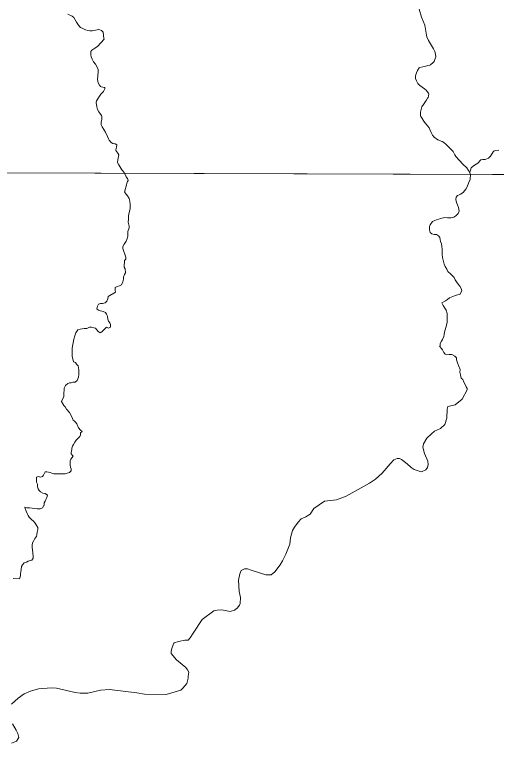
# Model space of a CAD drawing. Extents: x 553962 to 842807, y 8883888 to 9032388.
# Drawn here: x 608778 to 611434, y 8906736 to 8910758 of the extents above; entities that cross this region are included whole.
import ezdxf

# ---------------------------------------------------------------- set-up
doc = ezdxf.new("R2010")
doc.units = 0
doc.header["$LTSCALE"] = 150
doc.layers.add('6', color=7, linetype='Continuous', lineweight=13)

msp = doc.modelspace()

# ---------------------------------------------------------------- linework, layer by layer
at = {"layer": '6'}
msp.add_line((574653.9, 8910009.3), (626625.7, 8909822.1), dxfattribs=at)
for points in [[(611008.3, 8910787.2), (611020.4, 8910744.3), (611039.7, 8910700.2), (611048.2, 8910644.8), (611051, 8910634.8), (611058.5, 8910614.7), (611086.6, 8910568.8), (611093.7, 8910555.1), (611095.3, 8910549.7), (611099.8, 8910526.1), (611096.9, 8910515.9), (611089.9, 8910499.1), (611085.6, 8910493.7), (611070.6, 8910482.1), (611066.8, 8910480.3), (611055.6, 8910477.7), (611045.1, 8910473.9), (611011.1, 8910466.8), (611008.7, 8910465.7), (610998, 8910450.3), (610992.4, 8910436.9), (610987.5, 8910421), (610987.1, 8910410.4), (610987.7, 8910406.5), (610992.3, 8910393.3), (611000.7, 8910379.2), (611012.2, 8910367.5), (611036.4, 8910349.4), (611045.6, 8910341.6), (611052.6, 8910334.1), (611059.3, 8910324.5), (611060.3, 8910321.7), (611060.2, 8910308.8)], [(609072.2, 8910760.8), (609095.4, 8910750.2), (609105.1, 8910741.9), (609118.6, 8910717.2), (609126.2, 8910705.2), (609136.3, 8910692.2), (609141.4, 8910687.8), (609153.5, 8910681.2), (609169.5, 8910674.4), (609181.5, 8910670.5), (609193.4, 8910668), (609206.1, 8910668.1), (609242.7, 8910675.9), (609247.7, 8910675.1), (609257.8, 8910670.7), (609265.7, 8910661.6), (609271, 8910627), (609272.4, 8910623.1)], [(609272.4, 8910623.1), (609234.7, 8910582.3), (609220.7, 8910573.8), (609204.7, 8910562.3), (609199, 8910554.3), (609197.7, 8910550.6), (609198.1, 8910537), (609201.1, 8910525.1), (609205.5, 8910512.3), (609213.4, 8910498.6), (609223.9, 8910484.2), (609230.7, 8910473), (609238, 8910456.1), (609239.1, 8910442.2), (609235.5, 8910399.6), (609239.2, 8910382.2), (609245.4, 8910368.8), (609252.6, 8910361.7), (609256.2, 8910360), (609273.7, 8910355.5), (609275.3, 8910354.4), (609276, 8910352.4), (609275, 8910348.2), (609268.4, 8910335.1), (609254.4, 8910319.4), (609229.8, 8910282.4), (609228.4, 8910274.3), (609231, 8910250.4), (609235.7, 8910235.9), (609241.9, 8910223.1), (609258, 8910201.2), (609259.2, 8910198.4), (609259.6, 8910192.7), (609258.8, 8910181.5), (609255.4, 8910165.4), (609255.1, 8910155.1), (609256, 8910151), (609261.1, 8910139.1), (609278.7, 8910111.1), (609291.1, 8910086.2), (609295.2, 8910074.2), (609300, 8910066.1), (609310.2, 8910053.7), (609320.2, 8910048.6), (609333.4, 8910045.8), (609342, 8910040.3), (609339.6, 8910027.6), (609335.6, 8910013.1), (609336.8, 8910009.9), (609347.5, 8909995.4), (609352, 8909985), (609346.9, 8909957.9), (609346.1, 8909943.5), (609352, 8909929.9), (609368.5, 8909903.4), (609381.6, 8909888.6), (609393.2, 8909863.9)], [(611060.2, 8910308.8), (611057.4, 8910300.8), (611054.4, 8910298.5), (611046.6, 8910285.5), (611030.9, 8910263.1), (611023.2, 8910249.3), (611015.3, 8910220.4), (611015.2, 8910201.4), (611016.6, 8910197.1), (611036.5, 8910165.9), (611054.7, 8910144.9), (611063.1, 8910133.9), (611067.4, 8910125.4), (611073.2, 8910109.1), (611082, 8910092.9), (611090.8, 8910083), (611110.4, 8910067.4), (611133.8, 8910058.6), (611144, 8910052.7), (611157.5, 8910042.4), (611169.2, 8910030), (611186.3, 8910013.8), (611194.4, 8910003.1), (611204, 8909985.4), (611210.4, 8909975.9), (611248.4, 8909934.7), (611271, 8909913.5), (611280, 8909899.8), (611291.5, 8909879.6), (611289.1, 8909849.2)], [(611446.7, 8910011.9), (611427.2, 8910008.8), (611419.5, 8910005.6), (611416.2, 8910001.8), (611400.4, 8909978.5), (611389.7, 8909967.4), (611381, 8909962.9)], [(611381, 8909962.9), (611381, 8909962.9), (611371.6, 8909960.1), (611358.4, 8909959.3), (611348, 8909957.2), (611340.7, 8909950.8), (611336.7, 8909944.5), (611330.4, 8909938.8), (611313.2, 8909928.9), (611296.1, 8909915.8), (611294.6, 8909913.1), (611291.4, 8909900.3), (611286.2, 8909889)], [(609393.2, 8909863.9), (609400.7, 8909854.2), (609403.4, 8909843.7), (609399.8, 8909838.6), (609396.5, 8909828.5), (609394.8, 8909817.8), (609392, 8909806.6), (609389.9, 8909800), (609386.6, 8909787.8), (609385, 8909782.3), (609384.4, 8909778.8)], [(611289.1, 8909849.2), (611279.8, 8909829.9), (611271.5, 8909809.6), (611265.3, 8909796.3), (611251, 8909778.1), (611235.7, 8909768.8), (611228.5, 8909765), (611218.3, 8909761), (611211.3, 8909752.6), (611210, 8909739.7), (611214, 8909722.3), (611219, 8909710.1), (611224, 8909695.8), (611227.9, 8909675.4), (611222.7, 8909662.2), (611210.4, 8909649), (611198.2, 8909641.9), (611184.9, 8909639), (611174.7, 8909639), (611163.5, 8909639.1), (611149.3, 8909639.2), (611124.9, 8909635.3), (611115.7, 8909631.2), (611103.5, 8909627.2), (611094.3, 8909623.2), (611082, 8909617.2), (611068.7, 8909598.9), (611064.5, 8909589.8), (611064.4, 8909571.5), (611068.4, 8909558.2), (611077.5, 8909550), (611090.7, 8909546.9), (611103.9, 8909546.8), (611114, 8909539.6), (611122.1, 8909529.4), (611124.1, 8909519.2), (611125, 8909506.9), (611131, 8909495.7), (611131.9, 8909481.4), (611134.9, 8909464.1), (611134.8, 8909452.9), (611134.7, 8909438.6), (611136.6, 8909420.3), (611142.6, 8909397.8), (611146.5, 8909383.6), (611151.5, 8909370.3), (611159.6, 8909356), (611166.6, 8909342.7), (611181.7, 8909327.3), (611190.8, 8909319.1), (611199.9, 8909308.9), (611206.9, 8909296.6), (611214, 8909285.4), (611223.1, 8909273.1), (611232.1, 8909260.8), (611240.2, 8909249.6), (611243.1, 8909235.3), (611243.1, 8909235.3)], [(609384.4, 8909778.8), (609393.9, 8909769.1), (609401, 8909758.9), (609410, 8909744.6), (609413, 8909729.3), (609415.9, 8909712), (609415.8, 8909701.8), (609415.8, 8909688.6), (609409.5, 8909668.2), (609405.3, 8909649.9), (609405.2, 8909631.6), (609405.1, 8909614.3), (609410, 8909592.8), (609409.9, 8909582.7), (609401.7, 8909563.4), (609401.6, 8909549.1), (609401.5, 8909537.9), (609397.3, 8909518.6), (609393.2, 8909509.4), (609381.8, 8909493.2), (609374.6, 8909480), (609375.6, 8909468.8), (609391.5, 8909420.8), (609391.5, 8909410.7), (609383.3, 8909403.6), (609383.2, 8909393.4), (609383.1, 8909377.1), (609383, 8909366.9), (609388, 8909356.7), (609388.9, 8909334.3), (609383.7, 8909325.1), (609378.6, 8909310.9), (609378.5, 8909299.7), (609374.3, 8909285.5), (609367.1, 8909268.2), (609356.9, 8909263.2), (609343.6, 8909259.2), (609332.4, 8909255.2), (609332.3, 8909238.9), (609334.2, 8909227.7), (609335.1, 8909227)], [(609334.2, 8909227.7), (609293.4, 8909205.5), (609291.3, 8909191.3), (609286.1, 8909179.1), (609276.9, 8909168.9), (609262.6, 8909166), (609252.4, 8909166.1), (609240.2, 8909162.1), (609235, 8909150.9), (609230.9, 8909136.6), (609241, 8909129.4), (609252.2, 8909125.3), (609266.4, 8909121.2), (609278.5, 8909116), (609284.6, 8909107.8), (609290.6, 8909095.5), (609291.5, 8909080.2), (609295.5, 8909068), (609302.6, 8909059.8), (609307.6, 8909049.6), (609307.5, 8909036.4), (609296.2, 8909029.3), (609285.1, 8909035.5), (609275.9, 8909026.4), (609268.7, 8909018.3), (609258.5, 8909010.2), (609249.3, 8909005.2), (609239.2, 8909011.3), (609232.1, 8909020.5), (609225, 8909029.7), (609214.9, 8909032.9), (609202.7, 8909036), (609190.5, 8909035), (609176.2, 8909028), (609161, 8909028.1), (609150.8, 8909027.1), (609139.6, 8909024.2), (609127.3, 8909021.2), (609116.5, 8909003.6), (609109.8, 8908987.9), (609109.8, 8908987.9), (609105.3, 8908969.3), (609096.4, 8908920.9)], [(611243.1, 8909235.3), (611232, 8909216.1), (611218.8, 8909213.2), (611203.5, 8909209.2), (611193.3, 8909204.1), (611174.9, 8909197.1), (611163.7, 8909188), (611153.4, 8909181), (611132.8, 8909169.9), (611132.8, 8909169.9)], [(611132.8, 8909169.8), (611140.8, 8909154.6), (611149.8, 8909140.2), (611156.9, 8909130), (611161.9, 8909111.7), (611162.8, 8909101.5), (611162.7, 8909086.2), (611161.5, 8909063.8), (611158.3, 8909046.5), (611155.2, 8909034.3), (611151.1, 8909021.1), (611147.9, 8909008.9), (611144.8, 8908994.6), (611143.7, 8908983.4), (611136.5, 8908968.2), (611130.3, 8908959.1), (611124.1, 8908945.9), (611123, 8908934.7), (611120.9, 8908932.7)], [(609096.4, 8908920.9), (609094.9, 8908887.3), (609096.4, 8908873.2), (609100.8, 8908853.1), (609103, 8908844.7), (609113.1, 8908840.6), (609120.2, 8908831.4), (609128.3, 8908823.2), (609131.2, 8908810.9), (609132.2, 8908799.7), (609132.1, 8908788.5), (609132, 8908774.3), (609130.9, 8908760), (609126.8, 8908750.9), (609122.6, 8908741.8), (609112.4, 8908732.6), (609100.2, 8908732.7), (609091, 8908728.7), (609080.8, 8908728.8), (609071.7, 8908725.8), (609058.3, 8908713.6), (609051.1, 8908699.4), (609051, 8908686.2), (609050, 8908676), (609048.9, 8908665.8), (609048.8, 8908651.6), (609041.6, 8908638.4), (609037.4, 8908626.2), (609050.5, 8908604.7), (609056.5, 8908596.5), (609063.6, 8908584.2), (609080.7, 8908565.8), (609093.8, 8908542.3), (609097.8, 8908533.1), (609100.8, 8908522.9)], [(611120.8, 8908930.9), (611124, 8908927.7), (611130, 8908919.5), (611136.1, 8908910.3), (611144.1, 8908897), (611151.2, 8908887.8), (611160.3, 8908883.7), (611173.5, 8908884.6), (611188.8, 8908884.5), (611205, 8908876.3), (611213.1, 8908867.1), (611214, 8908854.8), (611219, 8908838.5), (611225, 8908824.2), (611233, 8908802.8), (611232.9, 8908788.5), (611235.8, 8908772.2), (611239.8, 8908754.9), (611248.8, 8908746.7), (611254.9, 8908733.4), (611264.8, 8908712.2), (611264.8, 8908712.1)], [(611264.8, 8908712.2), (611267.8, 8908707.6), (611272.5, 8908697.4), (611273.2, 8908690.4), (611244.6, 8908638.1), (611206.9, 8908607.9), (611166.1, 8908597.7), (611161.7, 8908583.1), (611160.2, 8908534.8), (611148.5, 8908499.8), (611125.2, 8908476.4), (611093.1, 8908461.8), (611075.5, 8908447.2), (611050.7, 8908423.8), (611031.8, 8908393.1), (611027.4, 8908374.1), (611037.6, 8908339), (611055.1, 8908296.7), (611058, 8908279.1), (611053.7, 8908263.1), (611044.9, 8908249.9), (611020.1, 8908238.2), (611002.6, 8908244.1), (610980.7, 8908251.4), (610963.1, 8908263.1), (610941.2, 8908282), (610910.6, 8908306.9), (610900.4, 8908312.7), (610885.8, 8908312.7), (610868.3, 8908305.4), (610847.8, 8908283.5), (610804, 8908230.9), (610767.5, 8908197.3), (610734, 8908175.4), (610671.2, 8908140.3), (610605.5, 8908105.2), (610553, 8908084.8)], [(609100.8, 8908522.9), (609106.8, 8908518.8), (609113.9, 8908511.6), (609122, 8908502.4), (609131, 8908481), (609141.1, 8908467.7), (609150.2, 8908460.5), (609150.5, 8908460.5)], [(609150.2, 8908460.5), (609142, 8908453.4), (609141.9, 8908442.2), (609137.8, 8908433.1), (609127.5, 8908422.9), (609117.3, 8908412.8), (609110.1, 8908402.7), (609102.9, 8908388.4), (609097.7, 8908379.3), (609094.6, 8908369.2), (609093.5, 8908359), (609090.4, 8908347.8), (609090.3, 8908337.6), (609099.4, 8908326.3), (609100.6, 8908325.5)], [(609100.7, 8908325.4), (609089.1, 8908309.1), (609084, 8908300), (609083.9, 8908288.8), (609084.8, 8908275.5), (609086.8, 8908264.3), (609090.8, 8908255.1), (609089.7, 8908243.9), (609080.5, 8908234.8), (609067.2, 8908231.8), (609057, 8908227.8), (609042.8, 8908226.9), (609032.6, 8908226.9), (609020.4, 8908227), (609007.2, 8908227.1), (608995, 8908228.2), (608982.8, 8908231.3), (608973.7, 8908235.4), (608956.4, 8908238.6), (608946.2, 8908238.7), (608938, 8908220.4), (608931.8, 8908212.3), (608921.6, 8908209.3), (608910.5, 8908213.4), (608899.2, 8908209.4), (608899.1, 8908195.2), (608899, 8908180.9), (608905.1, 8908170.7), (608905, 8908156.4), (608909, 8908144.2), (608913, 8908135), (608921, 8908127.8), (608933.2, 8908121.6), (608946.4, 8908118.5), (608959.6, 8908110.3), (608955.4, 8908097.1), (608950.3, 8908086.9), (608947.1, 8908076.7), (608941, 8908068.6), (608940.9, 8908053.6)], [(610553, 8908084.8), (610485.8, 8908076), (610427.4, 8908036.6), (610407, 8908005.9), (610383.6, 8907991.2), (610357.4, 8907979.6), (610341.3, 8907960.6), (610320.9, 8907932.8), (610309.2, 8907915.3), (610299, 8907874.3), (610294.6, 8907839.3), (610272.7, 8907785.2), (610255.2, 8907748.7), (610242, 8907725.3), (610212.8, 8907687.3), (610192.4, 8907671.2), (610163.2, 8907671.2), (610134, 8907680), (610081.5, 8907696.1), (610062.5, 8907703.4), (610045, 8907703.4), (610027.5, 8907694.6), (610020.2, 8907675.6), (610012.9, 8907642), (610015.8, 8907579.2), (610023.1, 8907545.6), (610021.6, 8907513.4), (610017.2, 8907504.6), (610004.1, 8907487.1), (609989.5, 8907476.9), (609966.2, 8907468.1), (609938.4, 8907473.9), (609920.9, 8907478.3), (609894.6, 8907476.9), (609875.6, 8907472.5), (609812.9, 8907424.3), (609763.2, 8907349.7), (609745.7, 8907323.4), (609734.1, 8907311.8), (609716.5, 8907310.3), (609681.5, 8907303), (609658.1, 8907297.1), (609655.2, 8907294.2), (609646.5, 8907270.8), (609640.6, 8907250.4), (609640.6, 8907237.2), (609669.8, 8907202.2), (609722.4, 8907159.8), (609731.1, 8907146.6), (609738.4, 8907134.9), (609734.1, 8907113), (609734.1, 8907101.3), (609728.2, 8907072.1), (609706.3, 8907047.2), (609694.6, 8907035.6), (609612.9, 8907010.7), (609494.7, 8907013.6), (609452.3, 8907020.9), (609376.2, 8907030.4), (609302, 8907039.9), (609250.9, 8907035.6), (609182.3, 8907019.5), (609139.9, 8907019.5), (609112.2, 8907022.4), (609008.6, 8907045.8)], [(608835.2, 8908043.4), (608835.2, 8908043.2), (608836.5, 8908036.6), (608841.4, 8908021.3), (608848.5, 8908008), (608853.5, 8907998.8), (608859.5, 8907989.6), (608870.6, 8907976.3), (608882.8, 8907967.1), (608891.8, 8907955.8), (608897.9, 8907945.6), (608905.9, 8907932.3), (608905.8, 8907921.1), (608902.7, 8907905.8), (608901.6, 8907892.6), (608898.4, 8907882.4), (608889.2, 8907870.3), (608885.1, 8907860.1), (608876.8, 8907847.9), (608874.7, 8907834.7), (608874.6, 8907820.4), (608876.6, 8907810.3), (608879.5, 8907789.9), (608880.4, 8907774.6), (608880.3, 8907763.4), (608874.1, 8907751.2), (608864, 8907750.2), (608852.8, 8907746.2), (608843.6, 8907740.2), (608830.3, 8907736.2), (608821.1, 8907726.1)], [(608939.6, 8908053.7), (608931.6, 8908040.2), (608919.4, 8908034.1), (608902.1, 8908034.2), (608888.9, 8908036.3), (608875.7, 8908037.4), (608861.4, 8908039.6), (608846.2, 8908040.7), (608835.2, 8908043.2), (608835.2, 8908043.2)], [(608821.1, 8907726.1), (608816.9, 8907716.9), (608813.8, 8907700.7), (608812.7, 8907687.4), (608811.6, 8907676.2), (608811.5, 8907665), (608805.3, 8907649.8), (608770.7, 8907650)], [(609008.6, 8907045.8), (608982.3, 8907048.7), (608909.3, 8907042.9), (608865.5, 8907029.7), (608831.9, 8907015.1), (608798.4, 8906991.7), (608760.4, 8906958.1)], [(608766.2, 8906850), (608786.7, 8906814.9), (608796.9, 8906797.4), (608801.3, 8906775.4), (608788.1, 8906755), (608761.9, 8906743.3)]]:
    msp.add_lwpolyline(points, dxfattribs=at)
msp.add_lwpolyline([(618535.2, 8909853.3), (607574.3, 8909890.7), (607543.3, 8898835.3), (618504.2, 8898795.8)], close=True, dxfattribs=at)

doc.saveas('drawing.dxf')
